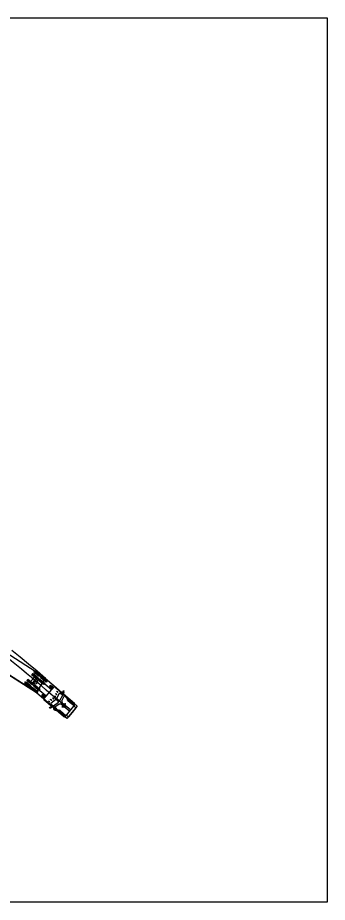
# Model space of a CAD drawing. Extents: x 973688 to 979179, y 703586 to 707602.
# Drawn here: x 974214.4 to 974368.5, y 707124.2 to 707564.2 of the extents above; entities that cross this region are included whole.
import ezdxf

# ---------------------------------------------------------------- set-up
doc = ezdxf.new("R2010")
doc.units = 0
doc.layers.add('0-NPLT', color=7, linetype='Continuous')
doc.layers.add('NO PLOT', color=7, linetype='Continuous')

msp = doc.modelspace()

# ---------------------------------------------------------------- linework, layer by layer
at = {"layer": '0-NPLT'}
for p, q in [((974225.37, 707236.5), (974222.57, 707238.86)), ((974225.37, 707236.5), (974222.57, 707238.86)), ((974225.52, 707236.67), (974222.72, 707239.03)), ((974225.52, 707236.67), (974222.72, 707239.03)), ((974225.67, 707236.85), (974222.86, 707239.21)), ((974225.67, 707236.85), (974222.86, 707239.21)), ((974221.88, 707232.34), (974219.07, 707234.7)), ((974221.88, 707232.34), (974219.07, 707234.7)), ((974222.03, 707232.52), (974219.22, 707234.87)), ((974222.03, 707232.52), (974219.22, 707234.87)), ((974222.17, 707232.69), (974219.37, 707235.05)), ((974222.17, 707232.69), (974219.37, 707235.05)), ((974224.31, 707235.24), (974221.51, 707237.6)), ((974224.31, 707235.24), (974221.51, 707237.6)), ((974224.46, 707235.41), (974221.65, 707237.77)), ((974224.46, 707235.41), (974221.65, 707237.77)), ((974224.61, 707235.59), (974221.8, 707237.95)), ((974224.61, 707235.59), (974221.8, 707237.95)), ((974223.05, 707235.18), (974222.01, 707233.94)), ((974223.05, 707235.18), (974222.01, 707233.94)), ((974227.53, 707232.53), (974224.72, 707234.89)), ((974227.53, 707232.53), (974224.72, 707234.89)), ((974227.68, 707232.71), (974224.87, 707235.07)), ((974227.68, 707232.71), (974224.87, 707235.07)), ((974227.82, 707232.88), (974225.02, 707235.24)), ((974227.82, 707232.88), (974225.02, 707235.24)), ((974228.59, 707233.8), (974225.78, 707236.16)), ((974228.59, 707233.8), (974225.78, 707236.16)), ((974228.74, 707233.97), (974225.93, 707236.33)), ((974228.74, 707233.97), (974225.93, 707236.33)), ((974228.88, 707234.15), (974226.08, 707236.51)), ((974228.88, 707234.15), (974226.08, 707236.51)), ((974220.82, 707231.08), (974218.01, 707233.44)), ((974220.82, 707231.08), (974218.01, 707233.44)), ((974220.96, 707231.25), (974218.16, 707233.61)), ((974220.96, 707231.25), (974218.16, 707233.61)), ((974221.11, 707231.43), (974218.3, 707233.79)), ((974221.11, 707231.43), (974218.3, 707233.79)), ((974224.03, 707228.37), (974221.22, 707230.73)), ((974224.03, 707228.37), (974221.22, 707230.73)), ((974224.18, 707228.55), (974221.37, 707230.91)), ((974224.18, 707228.55), (974221.37, 707230.91)), ((974224.33, 707228.72), (974221.52, 707231.08)), ((974224.33, 707228.72), (974221.52, 707231.08)), ((974225.09, 707229.64), (974222.29, 707232)), ((974225.09, 707229.64), (974222.29, 707232)), ((974225.24, 707229.81), (974222.43, 707232.17)), ((974225.24, 707229.81), (974222.43, 707232.17)), ((974225.39, 707229.99), (974222.58, 707232.35)), ((974225.39, 707229.99), (974222.58, 707232.35)), ((974228.56, 707226.66), (974231.35, 707229.98)), ((974228.56, 707226.66), (974231.35, 707229.98)), ((974231.76, 707225.82), (974231.82, 707225.89)), ((974231.76, 707225.82), (974231.82, 707225.89)), ((974232.16, 707225.44), (974231.76, 707225.82)), ((974232.16, 707225.44), (974231.76, 707225.82)), ((974231.82, 707225.89), (974232.26, 707225.56)), ((974231.82, 707225.89), (974232.26, 707225.56)), ((974232.45, 707226.16), (974232.51, 707226.23)), ((974232.45, 707226.16), (974232.51, 707226.23)), ((974232.85, 707225.78), (974232.45, 707226.16)), ((974232.85, 707225.78), (974232.45, 707226.16)), ((974232.51, 707226.23), (974232.95, 707225.91)), ((974232.51, 707226.23), (974232.95, 707225.91)), ((974232.67, 707226.9), (974232.73, 707226.97)), ((974232.67, 707226.9), (974232.73, 707226.97)), ((974233.07, 707226.52), (974232.67, 707226.9)), ((974233.07, 707226.52), (974232.67, 707226.9)), ((974232.73, 707226.97), (974233.17, 707226.65)), ((974232.73, 707226.97), (974233.17, 707226.65)), ((974233.2, 707228.05), (974233.26, 707228.12)), ((974233.2, 707228.05), (974233.26, 707228.12)), ((974233.61, 707227.65), (974233.2, 707228.05)), ((974233.61, 707227.65), (974233.2, 707228.05)), ((974233.26, 707228.12), (974233.72, 707227.78)), ((974233.26, 707228.12), (974233.72, 707227.78)), ((974233.69, 707229.23), (974233.74, 707229.3)), ((974233.69, 707229.23), (974233.74, 707229.3)), ((974234.08, 707228.84), (974233.69, 707229.23)), ((974234.08, 707228.84), (974233.69, 707229.23)), ((974233.74, 707229.3), (974234.19, 707228.97)), ((974233.74, 707229.3), (974234.19, 707228.97)), ((974233.8, 707225.64), (974235.19, 707228.31)), ((974233.8, 707225.64), (974235.19, 707228.31)), ((974234.84, 707224.55), (974233.97, 707225.28)), ((974234.84, 707224.55), (974233.97, 707225.28)), ((974236.65, 707227.13), (974235.25, 707224.46)), ((974236.65, 707227.13), (974235.25, 707224.46)), ((974235.32, 707229.36), (974242.33, 707221.95)), ((974235.32, 707229.36), (974242.33, 707221.95)), ((974235.6, 707228.22), (974236.47, 707227.49)), ((974235.6, 707228.22), (974236.47, 707227.49)), ((974236.33, 707224.36), (974237.43, 707226.66)), ((974236.33, 707224.36), (974237.43, 707226.66)), ((974237.04, 707227.91), (974237.12, 707227.85)), ((974237.04, 707227.91), (974237.12, 707227.85)), ((974237.23, 707228.95), (974237.25, 707228.97)), ((974237.23, 707228.95), (974237.25, 707228.97)), ((974237.25, 707228.97), (974237.25, 707228.99)), ((974237.25, 707228.97), (974237.25, 707228.99)), ((974242.18, 707222.9), (974239.44, 707225.33)), ((974242.18, 707222.9), (974239.44, 707225.33)), ((974229.64, 707224.42), (974229.7, 707224.49)), ((974229.64, 707224.42), (974229.7, 707224.49)), ((974230.04, 707224.04), (974229.64, 707224.42)), ((974230.04, 707224.04), (974229.64, 707224.42)), ((974229.7, 707224.49), (974230.15, 707224.16)), ((974229.7, 707224.49), (974230.15, 707224.16)), ((974229.85, 707222.85), (974232.19, 707221.3)), ((974229.85, 707222.85), (974232.19, 707221.3)), ((974230.57, 707221.03), (974230.54, 707221.02)), ((974230.57, 707221.03), (974230.54, 707221.02)), ((974230.59, 707221.05), (974230.57, 707221.03)), ((974230.59, 707221.05), (974230.57, 707221.03)), ((974230.72, 707225.1), (974230.78, 707225.17)), ((974230.72, 707225.1), (974230.78, 707225.17)), ((974231.12, 707224.72), (974230.72, 707225.1)), ((974231.12, 707224.72), (974230.72, 707225.1)), ((974230.78, 707225.17), (974231.22, 707224.85)), ((974230.78, 707225.17), (974231.22, 707224.85)), ((974233.25, 707224.99), (974230.87, 707223.16)), ((974233.25, 707224.99), (974230.87, 707223.16)), ((974231.02, 707222.77), (974231.89, 707222.04)), ((974231.02, 707222.77), (974231.89, 707222.04)), ((974231.57, 707221.41), (974231.65, 707221.34)), ((974231.57, 707221.41), (974231.65, 707221.34)), ((974232.28, 707221.93), (974234.66, 707223.77)), ((974232.28, 707221.93), (974234.66, 707223.77)), ((974234.95, 707222.72), (974232.87, 707221.23)), ((974234.95, 707222.72), (974232.87, 707221.23)), ((974234.51, 707224.15), (974233.64, 707224.88)), ((974234.51, 707224.15), (974233.64, 707224.88)), ((974240.25, 707219.12), (974236.5, 707222.27)), ((974240.25, 707219.12), (974236.5, 707222.27)), ((974240.78, 707219.76), (974237.04, 707222.91)), ((974240.78, 707219.76), (974237.04, 707222.91)), ((974238.82, 707217.42), (974242.4, 707221.68)), ((974238.82, 707217.42), (974242.4, 707221.68)), ((974241.88, 707222.56), (974239.14, 707224.99)), ((974241.88, 707222.56), (974239.14, 707224.99)), ((974242.03, 707222.73), (974239.29, 707225.16)), ((974242.03, 707222.73), (974239.29, 707225.16)), ((974241.91, 707222.75), (974242.17, 707223.06)), ((974241.91, 707222.75), (974242.17, 707223.06)), ((974242.18, 707222.52), (974241.91, 707222.75)), ((974242.18, 707222.52), (974241.91, 707222.75)), ((974242.17, 707223.06), (974242.45, 707222.83)), ((974242.17, 707223.06), (974242.45, 707222.83)), ((974242.45, 707222.83), (974242.18, 707222.52)), ((974242.45, 707222.83), (974242.18, 707222.52)), ((974233.83, 707220.22), (974238.35, 707217.22)), ((974233.83, 707220.22), (974238.35, 707217.22)), ((974237.3, 707217.15), (974234.56, 707219.58)), ((974237.3, 707217.15), (974234.56, 707219.58)), ((974237.46, 707217.32), (974234.71, 707219.76)), ((974237.46, 707217.32), (974234.71, 707219.76)), ((974237.61, 707217.49), (974234.86, 707219.93)), ((974237.61, 707217.49), (974234.86, 707219.93)), ((974237.5, 707217.5), (974237.23, 707217.18)), ((974237.5, 707217.5), (974237.23, 707217.18)), ((974237.23, 707217.18), (974237.5, 707216.95)), ((974237.23, 707217.18), (974237.5, 707216.95)), ((974237.77, 707217.27), (974237.5, 707217.5)), ((974237.77, 707217.27), (974237.5, 707217.5)), ((974237.5, 707216.95), (974237.77, 707217.27)), ((974237.5, 707216.95), (974237.77, 707217.27))]:
    msp.add_line(p, q, dxfattribs=at)
for points in [[(974179.08, 707257.08), (974179.07, 707257.07), (974179.13, 707257.03), (974183.91, 707253.98), (974223.69, 707228.59), (974225.98, 707232.18), (974228.26, 707235.76), (974188.48, 707261.14), (974183.7, 707264.19), (974183.64, 707264.23), (974183.63, 707264.21)], [(974179.08, 707257.08), (974179.07, 707257.07), (974179.13, 707257.03), (974183.91, 707253.98), (974223.69, 707228.59), (974225.98, 707232.18), (974228.26, 707235.76), (974188.48, 707261.14), (974183.7, 707264.19), (974183.64, 707264.23), (974183.63, 707264.21)], [(974211.51, 707249.66), (974215.66, 707246.28), (974219.79, 707242.88), (974224.06, 707239.32), (974228.26, 707235.76), (974228.15, 707235.55), (974232.31, 707232), (974236.31, 707228.54), (974240.31, 707225.02), (974244.01, 707221.73), (974238.86, 707215.61), (974227.2, 707225.41), (974222.8, 707229.16), (974182.96, 707254.59)], [(974211.51, 707249.66), (974215.66, 707246.28), (974219.79, 707242.88), (974224.06, 707239.32), (974228.26, 707235.76), (974228.15, 707235.55), (974232.31, 707232), (974236.31, 707228.54), (974240.31, 707225.02), (974244.01, 707221.73), (974238.86, 707215.61), (974227.2, 707225.41), (974222.8, 707229.16), (974182.96, 707254.59)], [(974228.12, 707226.14), (974228.56, 707226.66), (974228.38, 707226.82), (974220.45, 707233.49), (974221.84, 707235.14), (974223.23, 707236.8), (974231.16, 707230.13), (974231.35, 707229.98), (974231.79, 707230.5)], [(974228.12, 707226.14), (974228.56, 707226.66), (974228.38, 707226.82), (974220.45, 707233.49), (974221.84, 707235.14), (974223.23, 707236.8), (974231.16, 707230.13), (974231.35, 707229.98), (974231.79, 707230.5)], [(974231.97, 707230.72), (974232.51, 707231.37)], [(974231.97, 707230.72), (974232.51, 707231.37)], [(974233.08, 707231.24), (974237.04, 707227.91), (974237.31, 707228.86), (974237.31, 707228.86), (974237.29, 707228.89), (974237.29, 707228.89), (974237.29, 707228.89), (974237.23, 707228.95), (974237.23, 707228.95), (974236.99, 707228.69), (974236.91, 707228.76), (974237.18, 707229.47), (974237.18, 707229.47), (974237.27, 707229.4), (974237.27, 707229.39), (974237.25, 707229), (974237.25, 707228.99), (974237.31, 707228.94)], [(974233.08, 707231.24), (974237.04, 707227.91), (974237.31, 707228.86), (974237.31, 707228.86), (974237.29, 707228.89), (974237.29, 707228.89), (974237.29, 707228.89), (974237.23, 707228.95), (974237.23, 707228.95), (974236.99, 707228.69), (974236.91, 707228.76), (974237.18, 707229.47), (974237.18, 707229.47), (974237.27, 707229.4), (974237.27, 707229.39), (974237.25, 707229), (974237.25, 707228.99), (974237.31, 707228.94)], [(974227.39, 707225.28), (974227.94, 707225.92)], [(974227.39, 707225.28), (974227.94, 707225.92)], [(974237.39, 707228.82), (974237.12, 707227.86), (974237.13, 707227.84), (974242.68, 707223.17)], [(974237.39, 707228.82), (974237.12, 707227.86), (974237.13, 707227.84), (974242.68, 707223.17)], [(974230.61, 707220.96), (974230.54, 707221.02), (974230.54, 707221.02), (974230.15, 707220.93), (974230.15, 707220.93), (974230.06, 707221.01), (974230.06, 707221.01), (974230.72, 707221.39), (974230.8, 707221.33), (974230.59, 707221.05), (974230.59, 707221.05), (974230.65, 707221), (974230.65, 707221), (974230.65, 707221), (974230.68, 707220.98), (974230.69, 707220.98), (974231.57, 707221.41), (974227.61, 707224.74)], [(974230.61, 707220.96), (974230.54, 707221.02), (974230.54, 707221.02), (974230.15, 707220.93), (974230.15, 707220.93), (974230.06, 707221.01), (974230.06, 707221.01), (974230.72, 707221.39), (974230.8, 707221.33), (974230.59, 707221.05), (974230.59, 707221.05), (974230.65, 707221), (974230.65, 707221), (974230.65, 707221), (974230.68, 707220.98), (974230.69, 707220.98), (974231.57, 707221.41), (974227.61, 707224.74)], [(974231.98, 707221.06), (974231.65, 707221.34), (974231.64, 707221.34), (974230.74, 707220.91)], [(974231.98, 707221.06), (974231.65, 707221.34), (974231.64, 707221.34), (974230.74, 707220.91)], [(974238.37, 707221.24), (974237.99, 707223.21), (974237.62, 707221.91), (974236.38, 707221.38), (974238.37, 707221.24)], [(974238.37, 707221.24), (974237.99, 707223.21), (974237.62, 707221.91), (974236.38, 707221.38), (974238.37, 707221.24)], [(974242.89, 707222.61), (974242.34, 707221.96), (974242.33, 707221.95), (974243.32, 707220.91), (974243.28, 707220.86), (974241.43, 707218.67), (974239.59, 707216.48), (974239.55, 707216.43), (974238.36, 707217.22), (974238.35, 707217.21), (974237.8, 707216.56)], [(974242.89, 707222.61), (974242.34, 707221.96), (974242.33, 707221.95), (974243.32, 707220.91), (974243.28, 707220.86), (974241.43, 707218.67), (974239.59, 707216.48), (974239.55, 707216.43), (974238.36, 707217.22), (974238.35, 707217.21), (974237.8, 707216.56)], [(974237.21, 707216.67), (974233.65, 707219.66)], [(974237.21, 707216.67), (974233.65, 707219.66)]]:
    msp.add_lwpolyline(points, dxfattribs=at)
for points in [[(974225.71, 707236.89), (974225.34, 707236.45), (974224.83, 707236.65), (974222.81, 707238.35), (974222.53, 707238.81), (974222.9, 707239.25), (974223.4, 707239.05), (974225.42, 707237.35)], [(974225.71, 707236.89), (974225.34, 707236.45), (974224.83, 707236.65), (974222.81, 707238.35), (974222.53, 707238.81), (974222.9, 707239.25), (974223.4, 707239.05), (974225.42, 707237.35)], [(974222.21, 707232.73), (974221.84, 707232.3), (974221.34, 707232.49), (974219.32, 707234.19), (974219.04, 707234.66), (974219.4, 707235.09), (974219.91, 707234.9), (974221.93, 707233.2)], [(974222.21, 707232.73), (974221.84, 707232.3), (974221.34, 707232.49), (974219.32, 707234.19), (974219.04, 707234.66), (974219.4, 707235.09), (974219.91, 707234.9), (974221.93, 707233.2)], [(974224.64, 707235.63), (974224.28, 707235.19), (974223.77, 707235.39), (974221.75, 707237.09), (974221.47, 707237.55), (974221.84, 707237.99), (974222.34, 707237.79), (974224.36, 707236.09)], [(974224.64, 707235.63), (974224.28, 707235.19), (974223.77, 707235.39), (974221.75, 707237.09), (974221.47, 707237.55), (974221.84, 707237.99), (974222.34, 707237.79), (974224.36, 707236.09)], [(974227.86, 707232.93), (974227.49, 707232.49), (974226.99, 707232.69), (974224.97, 707234.39), (974224.68, 707234.85), (974225.05, 707235.29), (974225.56, 707235.09), (974227.58, 707233.39)], [(974227.86, 707232.93), (974227.49, 707232.49), (974226.99, 707232.69), (974224.97, 707234.39), (974224.68, 707234.85), (974225.05, 707235.29), (974225.56, 707235.09), (974227.58, 707233.39)], [(974228.92, 707234.19), (974228.55, 707233.75), (974228.05, 707233.95), (974226.03, 707235.65), (974225.75, 707236.11), (974226.11, 707236.55), (974226.62, 707236.35), (974228.64, 707234.65)], [(974228.92, 707234.19), (974228.55, 707233.75), (974228.05, 707233.95), (974226.03, 707235.65), (974225.75, 707236.11), (974226.11, 707236.55), (974226.62, 707236.35), (974228.64, 707234.65)], [(974221.15, 707231.47), (974220.78, 707231.03), (974220.28, 707231.23), (974218.26, 707232.93), (974217.97, 707233.39), (974218.34, 707233.83), (974218.85, 707233.63), (974220.87, 707231.93)], [(974221.15, 707231.47), (974220.78, 707231.03), (974220.28, 707231.23), (974218.26, 707232.93), (974217.97, 707233.39), (974218.34, 707233.83), (974218.85, 707233.63), (974220.87, 707231.93)], [(974224.36, 707228.77), (974223.99, 707228.33), (974223.49, 707228.53), (974221.47, 707230.23), (974221.19, 707230.69), (974221.56, 707231.13), (974222.06, 707230.93), (974224.08, 707229.23)], [(974224.36, 707228.77), (974223.99, 707228.33), (974223.49, 707228.53), (974221.47, 707230.23), (974221.19, 707230.69), (974221.56, 707231.13), (974222.06, 707230.93), (974224.08, 707229.23)], [(974225.42, 707230.03), (974225.06, 707229.59), (974224.55, 707229.79), (974222.53, 707231.49), (974222.25, 707231.95), (974222.62, 707232.39), (974223.12, 707232.19), (974225.14, 707230.49)], [(974225.42, 707230.03), (974225.06, 707229.59), (974224.55, 707229.79), (974222.53, 707231.49), (974222.25, 707231.95), (974222.62, 707232.39), (974223.12, 707232.19), (974225.14, 707230.49)], [(974242.22, 707222.94), (974241.84, 707222.51), (974241.34, 707222.73), (974239.37, 707224.48), (974239.1, 707224.95), (974239.48, 707225.38), (974239.98, 707225.16), (974241.95, 707223.41)], [(974242.22, 707222.94), (974241.84, 707222.51), (974241.34, 707222.73), (974239.37, 707224.48), (974239.1, 707224.95), (974239.48, 707225.38), (974239.98, 707225.16), (974241.95, 707223.41)], [(974238.37, 707221.24), (974237.99, 707223.21), (974237.62, 707221.91), (974236.38, 707221.38)], [(974238.37, 707221.24), (974237.99, 707223.21), (974237.62, 707221.91), (974236.38, 707221.38)], [(974237.64, 707217.54), (974237.27, 707217.11), (974236.77, 707217.32), (974234.79, 707219.07), (974234.52, 707219.54), (974234.9, 707219.97), (974235.4, 707219.76), (974237.38, 707218.01)], [(974237.64, 707217.54), (974237.27, 707217.11), (974236.77, 707217.32), (974234.79, 707219.07), (974234.52, 707219.54), (974234.9, 707219.97), (974235.4, 707219.76), (974237.38, 707218.01)]]:
    msp.add_lwpolyline(points, close=True, dxfattribs=at)
for centre, radius in [((974223.12, 707234), 0.424), ((974223.12, 707234), 0.424), ((974238.37, 707221.24), 0.0417), ((974238.37, 707221.24), 0.0417)]:
    msp.add_circle(centre, radius, dxfattribs=at)
for centre, radius, start, end in [((973746.38, 706666.67), 741.36, 48.42201, 52.42011), ((973746.38, 706666.67), 741.36, 48.42201, 52.42011), ((974223.15, 707234.04), 1.14, 184.9417, 94.9417), ((974223.15, 707234.04), 1.14, 184.9417, 94.9417), ((974230.63, 707231.67), 0.346, 83.3344, 180.3475), ((974230.63, 707231.67), 0.346, 83.3344, 180.3475), ((974231.41, 707231.78), 1.14, 185.7057, 227.2264), ((974231.41, 707231.78), 1.14, 185.7057, 227.2264), ((974231.89, 707232.14), 1.73, 223.7684, 248.5669), ((974231.89, 707232.14), 1.73, 223.7684, 248.5669), ((974230.55, 707230.6), 1.42, 47.8699, 84.9377), ((974230.55, 707230.6), 1.42, 47.8699, 84.9377), ((974230.91, 707231.43), 0.172, 80.2433, 167.3939), ((974230.91, 707231.43), 0.172, 80.2433, 167.3939), ((974231.1, 707231.43), 0.362, 174.2383, 223.2793), ((974231.1, 707231.43), 0.362, 174.2383, 223.2793), ((974231.44, 707231.6), 0.732, 215.1155, 261.35), ((974231.44, 707231.6), 0.732, 215.1155, 261.35), ((974230.86, 707230.94), 0.664, 44.8456, 83.0673), ((974230.86, 707230.94), 0.664, 44.8456, 83.0673), ((974231.56, 707231.2), 0.729, 245.7502, 288.2642), ((974231.56, 707231.2), 0.729, 245.7502, 288.2642), ((974231.01, 707230.99), 0.522, 4.9471, 52.1112), ((974231.01, 707230.99), 0.522, 4.9471, 52.1112), ((974231.36, 707231.04), 0.169, 258.3761, 358.4948), ((974231.36, 707231.04), 0.169, 258.3761, 358.4948), ((974230.83, 707230.73), 1.14, 359.5717, 54.363), ((974230.83, 707230.73), 1.14, 359.5717, 54.363), ((974232.68, 707230.77), 0.619, 49.9397, 105.7814), ((974232.68, 707230.77), 0.619, 49.9397, 105.7814), ((974226.77, 707227.08), 0.346, 99.536, 196.549), ((974226.77, 707227.08), 0.346, 99.536, 196.549), ((974227.81, 707227.35), 1.42, 194.9457, 232.0136), ((974227.81, 707227.35), 1.42, 194.9457, 232.0136), ((974226.8, 707226.29), 1.14, 52.657, 94.1778), ((974226.8, 707226.29), 1.14, 52.657, 94.1778), ((974227.06, 707226.85), 0.172, 112.4895, 199.6401), ((974227.06, 707226.85), 0.172, 112.4895, 199.6401), ((974227.53, 707226.98), 0.664, 196.8162, 235.0379), ((974227.53, 707226.98), 0.664, 196.8162, 235.0379), ((974227.73, 707227.04), 1.14, 225.5205, 280.3118), ((974227.73, 707227.04), 1.14, 225.5205, 280.3118), ((974227.09, 707226.66), 0.362, 56.6042, 105.6452), ((974227.09, 707226.66), 0.362, 56.6042, 105.6452), ((974227.5, 707226.82), 0.522, 227.7722, 274.9364), ((974227.5, 707226.82), 0.522, 227.7722, 274.9364), ((974226.97, 707226.3), 0.732, 18.5335, 64.7679), ((974226.97, 707226.3), 0.732, 18.5335, 64.7679), ((974228.01, 707225.21), 0.619, 174.102, 229.9437), ((974228.01, 707225.21), 0.619, 174.102, 229.9437), ((974226.52, 707225.75), 1.73, 31.3166, 56.1151), ((974226.52, 707225.75), 1.73, 31.3166, 56.1151), ((974227.51, 707226.47), 0.169, 281.3887, 21.5074), ((974227.51, 707226.47), 0.169, 281.3887, 21.5074), ((974227.4, 707226.24), 0.729, 351.6192, 34.1332), ((974227.4, 707226.24), 0.729, 351.6192, 34.1332), ((974232.29, 707225.51), 0.157, 209.2861, 296.3957), ((974232.29, 707225.51), 0.157, 209.2861, 296.3957), ((974232.18, 707225.4), 0.184, 351.0965, 62.9885), ((974232.18, 707225.4), 0.184, 351.0965, 62.9885), ((974232.98, 707225.85), 0.157, 209.2861, 296.3957), ((974232.98, 707225.85), 0.157, 209.2861, 296.3957), ((974232.9, 707225.76), 0.157, 343.4877, 70.5974), ((974232.9, 707225.76), 0.157, 343.4877, 70.5974), ((974233.21, 707226.63), 0.184, 216.8949, 288.7869), ((974233.21, 707226.63), 0.184, 216.8949, 288.7869), ((974233.12, 707226.5), 0.157, 343.4877, 70.5974), ((974233.12, 707226.5), 0.157, 343.4877, 70.5974), ((974233.74, 707227.77), 0.184, 216.8949, 288.7869), ((974233.74, 707227.77), 0.184, 216.8949, 288.7869), ((974233.65, 707227.65), 0.157, 343.4877, 70.5974), ((974233.65, 707227.65), 0.157, 343.4877, 70.5974), ((974234.18, 707225.61), 0.387, 174.277, 237.5041), ((974234.18, 707225.61), 0.387, 174.277, 237.5041), ((974234.23, 707228.95), 0.184, 216.8949, 288.7869), ((974234.23, 707228.95), 0.184, 216.8949, 288.7869), ((974234.14, 707228.83), 0.157, 343.4877, 70.5974), ((974234.14, 707228.83), 0.157, 343.4877, 70.5974), ((974235.34, 707228.01), 0.332, 38.8631, 117.2851), ((974235.34, 707228.01), 0.332, 38.8631, 117.2851), ((974236.26, 707227.17), 0.387, 354.2746, 57.5065), ((974236.26, 707227.17), 0.387, 354.2746, 57.5065), ((974237.31, 707228.83), 0.108, 40.7829, 86.9654), ((974237.31, 707228.83), 0.108, 40.7829, 86.9654), ((974237.36, 707228.86), 0.0522, 306.2045, 51.0591), ((974237.36, 707228.86), 0.0522, 306.2045, 51.0591), ((974230.17, 707224.11), 0.157, 209.2861, 296.3957), ((974230.17, 707224.11), 0.157, 209.2861, 296.3957), ((974230.06, 707224), 0.184, 351.0965, 62.9885), ((974230.06, 707224), 0.184, 351.0965, 62.9885), ((974230.71, 707220.99), 0.108, 192.9181, 239.1006), ((974230.71, 707220.99), 0.108, 192.9181, 239.1006), ((974230.69, 707220.94), 0.0522, 228.8243, 333.6789), ((974230.69, 707220.94), 0.0522, 228.8243, 333.6789), ((974231.18, 707223.06), 0.332, 162.5983, 241.0203), ((974231.18, 707223.06), 0.332, 162.5983, 241.0203), ((974231.25, 707224.8), 0.157, 209.2861, 296.3957), ((974231.25, 707224.8), 0.157, 209.2861, 296.3957), ((974231.14, 707224.68), 0.184, 351.0965, 62.9885), ((974231.14, 707224.68), 0.184, 351.0965, 62.9885), ((974232.17, 707222.31), 0.387, 222.3769, 285.6089), ((974232.17, 707222.31), 0.387, 222.3769, 285.6089), ((974232.32, 707220.98), 0.347, 112.2689, 167.0795), ((974232.32, 707220.98), 0.347, 112.2689, 167.0795), ((974233.51, 707221.18), 1.53, 184.4345, 275.4435), ((974233.51, 707221.18), 1.53, 184.4345, 275.4435), ((974232.43, 707220.2), 1.14, 48.6463, 102.4488), ((974232.43, 707220.2), 1.14, 48.6463, 102.4488), ((974232.65, 707220.75), 0.317, 145.7919, 207.3843), ((974232.65, 707220.75), 0.317, 145.7919, 207.3843), ((974232.65, 707220.57), 0.44, 61.736, 125.5488), ((974232.65, 707220.57), 0.44, 61.736, 125.5488), ((974232.39, 707219.86), 1.19, 31.0729, 66.9622), ((974232.39, 707219.86), 1.19, 31.0729, 66.9622), ((974232.23, 707219.64), 1.7, 19.8624, 55.7705), ((974232.23, 707219.64), 1.7, 19.8624, 55.7705), ((974233.35, 707224.62), 0.387, 42.3794, 105.6064), ((974233.35, 707224.62), 0.387, 42.3794, 105.6064), ((974234.39, 707223.88), 0.296, 336.6605, 66.9582), ((974234.39, 707223.88), 0.296, 336.6605, 66.9582), ((974235.09, 707224.71), 0.296, 212.9253, 303.223), ((974235.09, 707224.71), 0.296, 212.9253, 303.223), ((974235.37, 707221.26), 1.52, 41.5218, 105.9492), ((974235.37, 707221.26), 1.52, 41.5218, 105.9492), ((974237.83, 707224.2), 1.52, 173.9343, 238.3617), ((974237.83, 707224.2), 1.52, 173.9343, 238.3617), ((974242.42, 707222.76), 0.486, 342.4047, 58.3558), ((974242.42, 707222.76), 0.486, 342.4047, 58.3558), ((974233.32, 707221), 1.03, 202.7654, 231.1519), ((974233.32, 707221), 1.03, 202.7654, 231.1519), ((974232.79, 707220.62), 0.17, 147.6108, 201.6751), ((974232.79, 707220.62), 0.17, 147.6108, 201.6751), ((974233.17, 707220.79), 0.589, 202.6973, 245.68), ((974233.17, 707220.79), 0.589, 202.6973, 245.68), ((974232.79, 707220.49), 0.263, 48.8766, 122.7786), ((974232.79, 707220.49), 0.263, 48.8766, 122.7786), ((974233.16, 707220.61), 0.634, 220.5256, 296.5273), ((974233.16, 707220.61), 0.634, 220.5256, 296.5273), ((974233.05, 707220.44), 0.223, 237.1766, 306.7791), ((974233.05, 707220.44), 0.223, 237.1766, 306.7791), ((974232.67, 707220.19), 0.575, 23.0168, 59.5872), ((974232.67, 707220.19), 0.575, 23.0168, 59.5872), ((974233.06, 707220.35), 0.158, 324.9129, 26.4257), ((974233.06, 707220.35), 0.158, 324.9129, 26.4257), ((974233.13, 707220.24), 0.366, 327.9941, 40.475), ((974233.13, 707220.24), 0.366, 327.9941, 40.475), ((974233.44, 707220.04), 0.425, 298.0047, 24.541), ((974233.44, 707220.04), 0.425, 298.0047, 24.541), ((974237.57, 707216.99), 0.486, 221.5277, 297.4788), ((974237.57, 707216.99), 0.486, 221.5277, 297.4788)]:
    msp.add_arc(centre, radius, start, end, dxfattribs=at)
for centre, major_axis, start_param, end_param in [((974237.35, 707228.88), (0.0599, -0.0503), 2.615166, 3.884468), ((974237.35, 707228.88), (0.0599, -0.0503), 2.615166, 3.884468), ((974237.35, 707228.88), (-0.0599, 0.0503), 1.301202, 2.571945), ((974237.35, 707228.88), (-0.0599, 0.0503), 1.301202, 2.571945), ((974230.67, 707220.94), (0.0599, -0.0503), 2.398717, 3.668019), ((974230.67, 707220.94), (0.0599, -0.0503), 2.398717, 3.668019), ((974230.67, 707220.94), (0.0599, -0.0503), 0.569648, 1.840391), ((974230.67, 707220.94), (0.0599, -0.0503), 0.569648, 1.840391)]:
    msp.add_ellipse(centre, major_axis=major_axis, ratio=0.544872, start_param=start_param, end_param=end_param, dxfattribs=at)
at = {"layer": 'NO PLOT'}
msp.add_lwpolyline([(973688.49, 707564.2), (974368.49, 707564.2), (974368.49, 707124.2), (973688.49, 707124.2)], close=True, dxfattribs=at)

doc.saveas('drawing.dxf')
